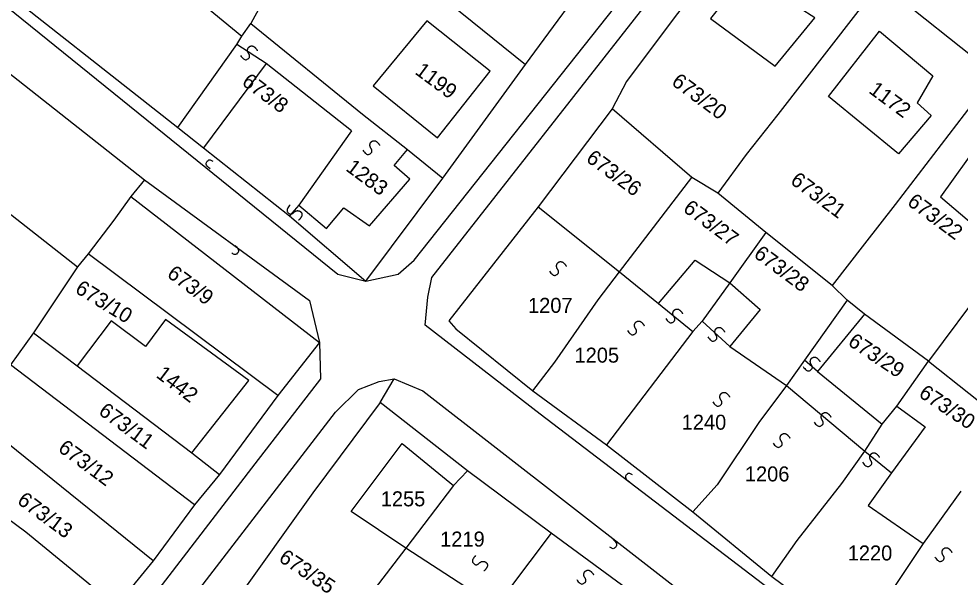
# Model space of a CAD drawing. Extents: x -581999 to -572728, y -1219553 to -1212032.
# Drawn here: x -577654.8 to -577529.2, y -1214969.8 to -1214895.3 of the extents above; entities that cross this region are included whole.
import ezdxf

# ---------------------------------------------------------------- set-up
doc = ezdxf.new("R2010")
doc.units = 0
for name, color, linetype in [('Vrstva 1', 7, 'Continuous'), ('Vrstva 2', 7, 'Continuous'), ('Vrstva 4', 7, 'Continuous'), ('Vrstva 6', 7, 'Continuous')]:
    doc.layers.add(name, color=color, linetype=linetype)

msp = doc.modelspace()

# ---------------------------------------------------------------- linework, layer by layer
at = {"layer": 'Vrstva 1'}
for p, q in [((-577602.086, -1214927.442), (-577552.514, -1214864.961)), ((-577681.203, -1214873.576), (-577612.266, -1214929.311)), ((-577599.697, -1214929.758), (-577557.705, -1214876.188)), ((-577621.825, -1214901.225), (-577630.199, -1214912.489)), ((-577610.419, -1214910.214), (-577621.825, -1214901.225)), ((-577633.597, -1214909.776), (-577630.199, -1214912.489)), ((-577630.199, -1214912.489), (-577618.701, -1214921.546)), ((-577604.758, -1214914.827), (-577602.956, -1214912.702)), ((-577602.638, -1214916.634), (-577604.758, -1214914.827)), ((-577608.013, -1214922.864), (-577602.638, -1214916.634)), ((-577638.078, -1214916.756), (-577616.02, -1214932.823)), ((-577617.479, -1214920.14), (-577613.769, -1214923.222)), ((-577613.769, -1214923.222), (-577611.437, -1214920.459)), ((-577611.437, -1214920.459), (-577608.013, -1214922.864)), ((-577620.252, -1214945.536), (-577645.586, -1214926.634)), ((-577604.189, -1214929.311), (-577602.086, -1214927.442)), ((-577612.266, -1214929.311), (-577608.499, -1214930.245)), ((-577608.499, -1214930.245), (-577604.189, -1214929.311)), ((-577600.245, -1214932.416), (-577599.697, -1214929.758)), ((-577616.02, -1214932.823), (-577614.7, -1214938.45)), ((-577600.61, -1214936.137), (-577600.245, -1214932.416)), ((-577585.269, -1214948.007), (-577600.61, -1214936.137)), ((-577614.7, -1214938.45), (-577614.581, -1214943.306)), ((-577631.381, -1214960.094), (-577655.945, -1214941.412)), ((-577614.581, -1214943.306), (-577623.323, -1214954.619)), ((-577606.62, -1214946.454), (-577604.728, -1214943.303)), ((-577471.298, -1215034.914), (-577585.269, -1214948.007)), ((-577537.672, -1214946.928), (-577533.886, -1214949.712)), ((-577636.913, -1214967.567), (-577660.593, -1214948.47)), ((-577533.886, -1214949.712), (-577538.373, -1214955.824)), ((-577623.323, -1214954.619), (-577673.556, -1215019.936)), ((-577538.373, -1214955.824), (-577541.502, -1214960.193)), ((-577595.296, -1214971.014), (-577603.172, -1214965.878))]:
    msp.add_line(p, q, dxfattribs=at)
for points in [[(-577651.765, -1214875.618), (-577625.058, -1214897.575)], [(-577554.825, -1214878.905), (-577567.255, -1214894.961), (-577573.728, -1214903.608), (-577575.654, -1214907.252)], [(-577554.953, -1214885.746), (-577562.512, -1214895.211), (-577553.899, -1214901.554), (-577548.608, -1214895.12), (-577550.668, -1214893.772), (-577548.398, -1214890.362), (-577554.953, -1214885.746)], [(-577587.23, -1214901.351), (-577577.097, -1214887.628)], [(-577660.574, -1214888.531), (-577633.597, -1214909.776)], [(-577603.044, -1214888.541), (-577587.23, -1214901.351)], [(-577672.441, -1214889.588), (-577638.078, -1214916.756), (-577639.86, -1214918.987)], [(-577620.542, -1214889.762), (-577623.865, -1214895.874)], [(-577539.921, -1214890.466), (-577553.545, -1214908.032)], [(-577524.564, -1214902.68), (-577539.921, -1214890.466)], [(-577688.368, -1214895.874), (-577646.983, -1214928.337)], [(-577625.058, -1214897.575), (-577623.865, -1214895.874)], [(-577623.865, -1214895.874), (-577608.97, -1214907.981)], [(-577607.555, -1214904.21), (-577598.94, -1214911.125), (-577591.946, -1214902.226), (-577600.375, -1214895.503)], [(-577600.375, -1214895.503), (-577607.555, -1214904.21)], [(-577633.597, -1214909.776), (-577625.747, -1214898.674), (-577625.058, -1214897.575)], [(-577546.779, -1214905.602), (-577539.975, -1214896.895), (-577532.865, -1214902.846), (-577534.948, -1214906.447), (-577533.078, -1214908.173), (-577537.423, -1214913.281), (-577546.779, -1214905.602)], [(-577598.255, -1214916.524), (-577587.23, -1214901.351)], [(-577524.564, -1214902.68), (-577537.88, -1214920.04)], [(-577575.654, -1214907.252), (-577585.517, -1214920.323)], [(-577565.019, -1214916.436), (-577575.654, -1214907.252)], [(-577608.97, -1214907.981), (-577602.956, -1214912.702), (-577598.255, -1214916.524)], [(-577553.545, -1214908.032), (-577557.756, -1214913.383)], [(-577610.419, -1214910.214), (-577617.479, -1214920.14)], [(-577526.521, -1214911.646), (-577531.815, -1214919.029), (-577524.146, -1214925.554), (-577518.854, -1214918.549)], [(-577511.795, -1214912.858), (-577525.718, -1214930.636), (-577533.422, -1214940.925)], [(-577557.756, -1214913.383), (-577561.558, -1214918.53)], [(-577618.701, -1214921.546), (-577608.499, -1214930.245), (-577598.255, -1214916.524)], [(-577574.653, -1214929.028), (-577565.019, -1214916.436)], [(-577561.558, -1214918.53), (-577565.019, -1214916.436)], [(-577639.86, -1214918.987), (-577642.135, -1214922.102)], [(-577639.86, -1214918.987), (-577614.7, -1214938.45), (-577620.252, -1214945.536), (-577628.06, -1214956.073)], [(-577555.127, -1214923.785), (-577561.558, -1214918.53)], [(-577585.517, -1214920.323), (-577597.431, -1214935.553), (-577596.53, -1214936.641), (-577586.252, -1214944.885)], [(-577585.517, -1214920.323), (-577574.653, -1214929.028)], [(-577537.88, -1214920.04), (-577541.987, -1214925.288)], [(-577642.135, -1214922.102), (-577645.586, -1214926.634)], [(-577555.127, -1214923.785), (-577559.957, -1214930.475)], [(-577546.301, -1214930.843), (-577555.127, -1214923.785)], [(-577541.987, -1214925.288), (-577546.301, -1214930.843)], [(-577645.586, -1214926.634), (-577646.983, -1214928.337)], [(-577569.473, -1214933.235), (-577564.585, -1214927.475), (-577559.957, -1214930.475)], [(-577646.983, -1214928.337), (-577652.889, -1214937.156)], [(-577577.529, -1214932.733), (-577574.653, -1214929.028)], [(-577574.653, -1214929.028), (-577569.473, -1214933.235)], [(-577559.957, -1214930.475), (-577563.655, -1214935.622)], [(-577559.957, -1214930.475), (-577555.916, -1214934.03), (-577559.944, -1214938.964)], [(-577544.305, -1214932.783), (-577546.301, -1214930.843)], [(-577583.284, -1214941.072), (-577577.529, -1214932.733)], [(-577544.305, -1214932.783), (-577549.995, -1214940.813), (-577552.394, -1214944.17)], [(-577541.966, -1214934.661), (-577544.305, -1214932.783)], [(-577631.745, -1214953.185), (-577624.12, -1214943.501), (-577635.24, -1214935.358), (-577637.944, -1214938.983), (-577642.492, -1214935.552), (-577647.038, -1214941.571)], [(-577541.966, -1214934.661), (-577548.242, -1214942.333), (-577539.602, -1214949.326)], [(-577533.422, -1214940.925), (-577541.966, -1214934.661)], [(-577563.655, -1214935.622), (-577564.886, -1214936.959)], [(-577652.889, -1214937.156), (-577655.945, -1214941.412), (-577656.786, -1214942.288)], [(-577652.889, -1214937.156), (-577647.038, -1214941.571)], [(-577564.886, -1214936.959), (-577576.381, -1214952.09)], [(-577559.944, -1214938.964), (-577552.394, -1214944.17)], [(-577647.038, -1214941.571), (-577631.745, -1214953.185)], [(-577586.252, -1214944.885), (-577583.284, -1214941.072)], [(-577537.672, -1214946.928), (-577533.422, -1214940.925)], [(-577533.422, -1214940.925), (-577522.644, -1214949.479)], [(-577612.581, -1214947.732), (-577609.477, -1214944.72), (-577606.737, -1214943.657), (-577604.728, -1214943.303), (-577600.893, -1214944.898), (-577562.177, -1214975.018), (-577530.948, -1214998.405), (-577454.334, -1215052.718), (-577419.322, -1215079.966)], [(-577552.394, -1214944.17), (-577556.092, -1214949.109)], [(-577586.252, -1214944.885), (-577576.381, -1214952.09)], [(-577594.934, -1214955.588), (-577606.62, -1214946.454), (-577615.574, -1214958.508), (-577625.903, -1214972.964)], [(-577650.567, -1215001.417), (-577650.932, -1214998.05), (-577649.106, -1214995.216), (-577612.581, -1214947.732)], [(-577541.921, -1214952.929), (-577539.602, -1214949.326), (-577537.672, -1214946.928)], [(-577556.092, -1214949.109), (-577561.643, -1214957.448)], [(-577603.172, -1214965.878), (-577610.472, -1214961.018), (-577603.668, -1214951.93), (-577596.828, -1214957.515)], [(-577576.381, -1214952.09), (-577564.886, -1214961.064)], [(-577545.004, -1214957.251), (-577541.921, -1214952.929)], [(-577631.745, -1214953.185), (-577628.06, -1214956.073)], [(-577594.934, -1214955.588), (-577596.828, -1214957.515)], [(-577583.777, -1214963.904), (-577594.934, -1214955.588)], [(-577628.06, -1214956.073), (-577631.381, -1214960.094), (-577636.913, -1214967.567), (-577641.86, -1214973.691)], [(-577661.848, -1214957.847), (-577653.899, -1214963.731)], [(-577596.828, -1214957.515), (-577603.172, -1214965.878)], [(-577561.643, -1214957.448), (-577564.886, -1214961.064)], [(-577550.959, -1214964.863), (-577545.004, -1214957.251)], [(-577529.114, -1214958.27), (-577534.148, -1214965.267)], [(-577541.502, -1214960.193), (-577534.148, -1214965.267)], [(-577564.886, -1214961.064), (-577554.355, -1214969.662)], [(-577653.899, -1214963.731), (-577644.52, -1214971.418)], [(-577583.777, -1214963.904), (-577592.447, -1214975.428)], [(-577572.237, -1214972.396), (-577583.777, -1214963.904)], [(-577554.355, -1214969.662), (-577550.959, -1214964.863)], [(-577534.148, -1214965.267), (-577539.493, -1214973.295)], [(-577603.172, -1214965.878), (-577615.001, -1214981.332)], [(-577554.355, -1214969.662), (-577543.37, -1214977.801)]]:
    msp.add_lwpolyline(points, dxfattribs=at)
at = {"layer": 'Vrstva 4'}
for p, q in [((-577621.825, -1214901.225), (-577625.747, -1214898.674)), ((-577548.242, -1214942.333), (-577549.995, -1214940.813)), ((-577541.921, -1214952.929), (-577538.373, -1214955.824))]:
    msp.add_line(p, q, dxfattribs=at)
for points in [[(-577617.479, -1214920.14), (-577618.701, -1214921.546)], [(-577569.473, -1214933.235), (-577564.886, -1214936.959)], [(-577563.655, -1214935.622), (-577559.944, -1214938.964)], [(-577552.394, -1214944.17), (-577541.921, -1214952.929)]]:
    msp.add_lwpolyline(points, dxfattribs=at)
at = {"layer": 'Vrstva 6'}
for points, degree in [([(-577625.249, -1214900.139), (-577624.769, -1214900.846), (-577624.075, -1214900.535), (-577623.998, -1214900.135), (-577624.234, -1214899.79), (-577624.319, -1214899.458), (-577624.237, -1214899.168), (-577624.093, -1214898.988), (-577623.857, -1214898.86), (-577623.492, -1214898.896), (-577623.065, -1214899.335), (-577623.01, -1214899.508)], 2), ([(-577608.924, -1214912.784), (-577608.444, -1214913.491), (-577607.75, -1214913.18), (-577607.673, -1214912.78), (-577607.909, -1214912.435), (-577607.994, -1214912.103), (-577607.912, -1214911.813), (-577607.768, -1214911.633), (-577607.532, -1214911.505), (-577607.167, -1214911.541), (-577606.74, -1214911.98), (-577606.685, -1214912.153)], 2), ([(-577629.302, -1214915.28), (-577629.999, -1214914.784), (-577629.673, -1214914.097), (-577629.278, -1214914.03), (-577629.054, -1214914.187), (-577628.947, -1214914.241)], 3), ([(-577618.617, -1214920.087), (-577619.204, -1214920.709), (-577618.749, -1214921.318), (-577618.343, -1214921.306), (-577618.057, -1214921.001), (-577617.751, -1214920.847), (-577617.451, -1214920.863), (-577617.244, -1214920.965), (-577617.068, -1214921.168), (-577617.023, -1214921.532), (-577617.358, -1214922.044), (-577617.516, -1214922.136)], 2), ([(-577625.965, -1214925.492), (-577625.32, -1214926.054), (-577625.713, -1214926.705), (-577626.113, -1214926.732), (-577626.32, -1214926.554), (-577626.421, -1214926.49)], 3), ([(-577584.02, -1214928.921), (-577583.54, -1214929.628), (-577582.846, -1214929.317), (-577582.769, -1214928.917), (-577583.005, -1214928.572), (-577583.09, -1214928.24), (-577583.008, -1214927.95), (-577582.864, -1214927.77), (-577582.628, -1214927.642), (-577582.263, -1214927.678), (-577581.836, -1214928.117), (-577581.781, -1214928.29)], 2), ([(-577568.496, -1214935.246), (-577568.016, -1214935.953), (-577567.322, -1214935.642), (-577567.245, -1214935.242), (-577567.481, -1214934.897), (-577567.566, -1214934.565), (-577567.484, -1214934.275), (-577567.34, -1214934.095), (-577567.104, -1214933.967), (-577566.739, -1214934.003), (-577566.312, -1214934.442), (-577566.257, -1214934.615)], 2), ([(-577573.618, -1214936.847), (-577573.138, -1214937.554), (-577572.444, -1214937.243), (-577572.367, -1214936.843), (-577572.603, -1214936.498), (-577572.688, -1214936.166), (-577572.606, -1214935.876), (-577572.462, -1214935.696), (-577572.226, -1214935.568), (-577571.861, -1214935.604), (-577571.434, -1214936.043), (-577571.379, -1214936.216)], 2), ([(-577562.883, -1214937.694), (-577562.403, -1214938.401), (-577561.709, -1214938.09), (-577561.632, -1214937.69), (-577561.868, -1214937.345), (-577561.953, -1214937.013), (-577561.871, -1214936.723), (-577561.727, -1214936.543), (-577561.491, -1214936.415), (-577561.126, -1214936.451), (-577560.699, -1214936.89), (-577560.644, -1214937.063)], 2), ([(-577550.152, -1214941.663), (-577549.672, -1214942.37), (-577548.978, -1214942.059), (-577548.901, -1214941.659), (-577549.137, -1214941.314), (-577549.222, -1214940.982), (-577549.14, -1214940.692), (-577548.996, -1214940.512), (-577548.76, -1214940.384), (-577548.395, -1214940.42), (-577547.968, -1214940.859), (-577547.913, -1214941.032)], 2), ([(-577562.22, -1214946.369), (-577561.74, -1214947.076), (-577561.046, -1214946.765), (-577560.969, -1214946.365), (-577561.205, -1214946.02), (-577561.29, -1214945.688), (-577561.208, -1214945.398), (-577561.064, -1214945.218), (-577560.828, -1214945.09), (-577560.463, -1214945.126), (-577560.036, -1214945.565), (-577559.981, -1214945.738)], 2), ([(-577548.699, -1214949.057), (-577548.219, -1214949.764), (-577547.525, -1214949.453), (-577547.448, -1214949.053), (-577547.684, -1214948.708), (-577547.769, -1214948.376), (-577547.687, -1214948.086), (-577547.543, -1214947.906), (-577547.307, -1214947.778), (-577546.942, -1214947.814), (-577546.515, -1214948.253), (-577546.46, -1214948.426)], 2), ([(-577554.175, -1214951.858), (-577553.695, -1214952.565), (-577553.001, -1214952.254), (-577552.924, -1214951.854), (-577553.16, -1214951.509), (-577553.245, -1214951.177), (-577553.163, -1214950.887), (-577553.019, -1214950.707), (-577552.783, -1214950.579), (-577552.418, -1214950.615), (-577551.991, -1214951.054), (-577551.936, -1214951.227)], 2), ([(-577542.218, -1214954.434), (-577541.738, -1214955.141), (-577541.044, -1214954.83), (-577540.967, -1214954.43), (-577541.203, -1214954.085), (-577541.288, -1214953.753), (-577541.206, -1214953.463), (-577541.062, -1214953.283), (-577540.826, -1214953.155), (-577540.461, -1214953.191), (-577540.034, -1214953.63), (-577539.979, -1214953.803)], 2), ([(-577573.328, -1214957.094), (-577574.025, -1214956.598), (-577573.699, -1214955.911), (-577573.304, -1214955.844), (-577573.08, -1214956.001), (-577572.973, -1214956.055)], 3), ([(-577575.491, -1214964.749), (-577574.846, -1214965.311), (-577575.239, -1214965.962), (-577575.639, -1214965.989), (-577575.846, -1214965.811), (-577575.947, -1214965.747)], 3), ([(-577593.866, -1214966.883), (-577594.453, -1214967.505), (-577593.998, -1214968.114), (-577593.592, -1214968.102), (-577593.306, -1214967.797), (-577593, -1214967.643), (-577592.7, -1214967.659), (-577592.493, -1214967.761), (-577592.317, -1214967.964), (-577592.272, -1214968.328), (-577592.607, -1214968.84), (-577592.765, -1214968.932)], 2), ([(-577532.564, -1214967.094), (-577532.084, -1214967.801), (-577531.39, -1214967.49), (-577531.313, -1214967.09), (-577531.549, -1214966.745), (-577531.634, -1214966.413), (-577531.552, -1214966.123), (-577531.408, -1214965.943), (-577531.172, -1214965.815), (-577530.807, -1214965.851), (-577530.38, -1214966.29), (-577530.325, -1214966.463)], 2), ([(-577580.379, -1214970.094), (-577579.899, -1214970.801), (-577579.205, -1214970.49), (-577579.128, -1214970.09), (-577579.364, -1214969.745), (-577579.449, -1214969.413), (-577579.367, -1214969.123), (-577579.223, -1214968.943), (-577578.987, -1214968.815), (-577578.622, -1214968.851), (-577578.195, -1214969.29), (-577578.14, -1214969.463)], 2)]:
    msp.add_open_spline(points, degree=degree, dxfattribs=at)

# ---------------------------------------------------------------- texts
at = {"layer": 'Vrstva 2'}
for s, rotation, p in [('1199', 323.42903, (-577602.086, -1214902.52)), ('673/8', 323.42903, (-577625.197, -1214903.961)), ('673/20', 323.42903, (-577567.853, -1214903.96)), ('1172', 323.42903, (-577541.527, -1214905.042)), ('673/26', 323.42903, (-577579.261, -1214914.175)), ('1283', 323.42903, (-577611.312, -1214915.42)), ('673/21', 323.42903, (-577551.995, -1214917.136)), ('673/22', 323.42903, (-577536.392, -1214919.994)), ('673/27', 323.42903, (-577566.311, -1214920.851)), ('673/28', 323.42903, (-577556.882, -1214926.944)), ('673/9', 323.42903, (-577635.186, -1214929.588)), ('673/10', 328.50405, (-577647.452, -1214931.706)), ('673/29', 326.2453, (-577544.315, -1214938.713)), ('1442', 322.67187, (-577636.634, -1214942.989)), ('673/30', 326.2453, (-577534.868, -1214945.59)), ('673/11', 323.42903, (-577644.318, -1214947.913)), ('673/12', 323.42903, (-577649.72, -1214952.851)), ('673/13', 323.42903, (-577655.172, -1214959.821)), ('673/35', 326.2453, (-577620.274, -1214967.551))]:
    msp.add_text(s, height=2, rotation=rotation, dxfattribs=at).set_placement(p)
for s, p in [('1207', (-577586.877, -1214934.49)), ('1205', (-577580.672, -1214941.136)), ('1240', (-577566.371, -1214950.083)), ('1206', (-577557.939, -1214956.985)), ('1255', (-577606.533, -1214960.308)), ('1219', (-577598.604, -1214965.676)), ('1220', (-577544.213, -1214967.532))]:
    msp.add_text(s, height=2, dxfattribs=at).set_placement(p)

doc.saveas('drawing.dxf')
